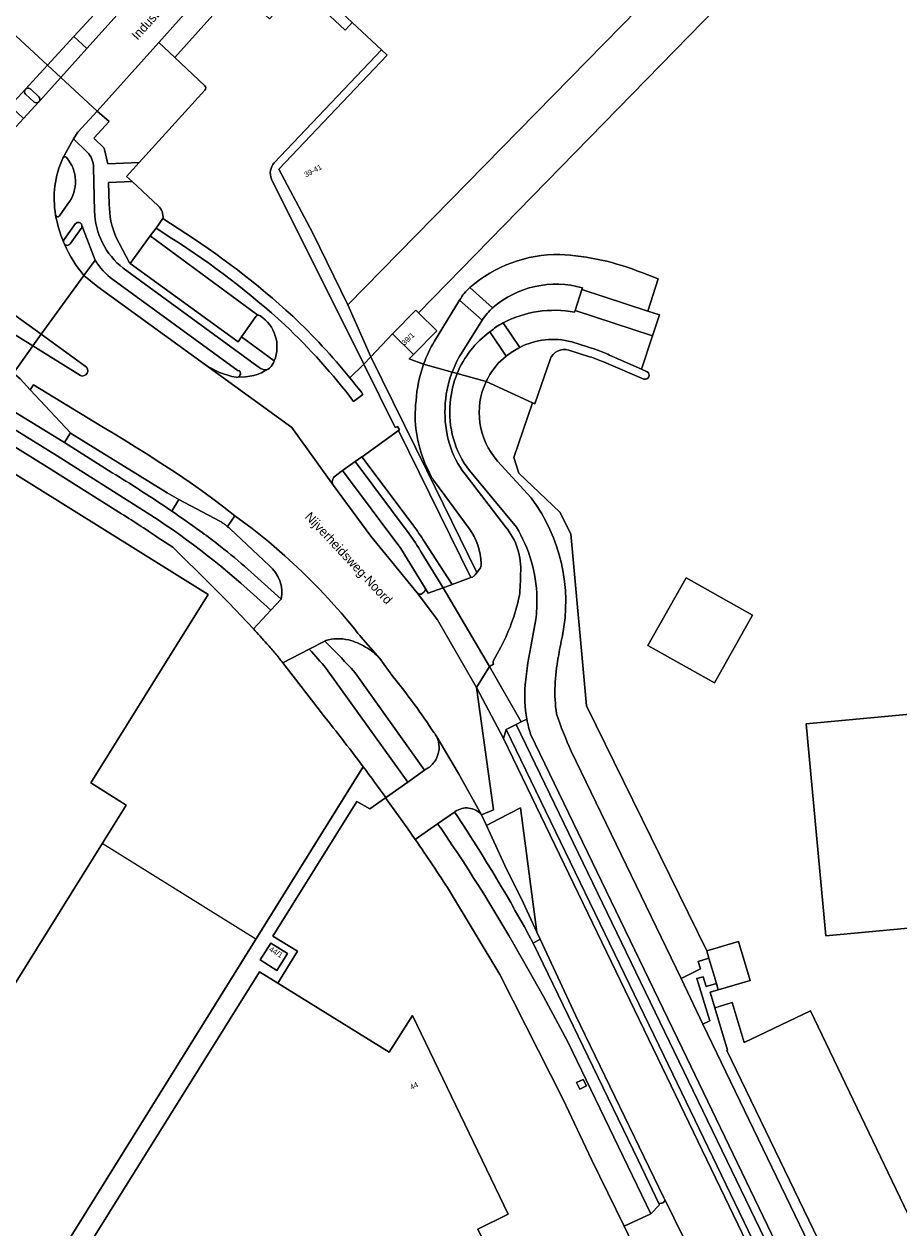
# Model space of a CAD drawing. Header units: metres. Extents: x 151448 to 154749, y 463108 to 465296.
# Tile 307 of 449: x 154036 to 154155, y 463924 to 464088. Entities that reach past the tile are written whole.
import ezdxf
from ezdxf.enums import TextEntityAlignment as Align

# ---------------------------------------------------------------- set-up
doc = ezdxf.new("R2010")
doc.units = ezdxf.units.M
for name, color, linetype, lineweight in [('B-PV-GR-BEPLANTING_CULTUUR_BODEMBEDEKKER-GV', 253, 'Continuous', 9), ('B-PV-GR-BEPLANTING_CULTUUR_HEESTERS-GV', 253, 'Continuous', 9), ('B-PV-GR-GROENVOORZIENING-GV', 253, 'Continuous', 9), ('B-PV-IE-TERREINAFSCHEIDING_KUNSTMATIG_HEKWERK-G', 253, 'Continuous', 9), ('B-PV-IE-TERREINAFSCHEIDING_KUNSTMATIG_MUUR-G', 253, 'Continuous', 9), ('B-PV-OG-BEBOUWING-GV', 1, 'Continuous', 9), ('B-PV-OG-BEBOUWING-T18', 2, 'Continuous', 9), ('B-PV-OG-TERREIN_BEGROEID-GV', 253, 'Continuous', 9), ('B-PV-OG-TERREIN_ERF-GV', 253, 'Continuous', 9), ('B-PV-OG-TOPOGRAFIE-T18', 2, 'Continuous', 9), ('B-PV-VH-GESLOTENVERHARDING_ASFALT-GV', 253, 'Continuous', 9), ('B-PV-VH-GESLOTENVERHARDING_BETON-GV', 253, 'Continuous', 9), ('B-PV-VH-HALFVERHARDING_GRIND-GV', 253, 'Continuous', 9), ('B-PV-VH-OPENVERHARDING_BETONSTRAATSTEEN-GV', 253, 'Continuous', 9), ('B-PV-VH-OPENVERHARDING_TEGEL-GV', 253, 'Continuous', 9)]:
    doc.layers.add(name, color=color, linetype=linetype, lineweight=lineweight)
doc.styles.add('Drong', font='txt', dxfattribs={"height": 1.8})

msp = doc.modelspace()

# ---------------------------------------------------------------- linework, layer by layer
at = {"layer": 'B-PV-GR-BEPLANTING_CULTUUR_BODEMBEDEKKER-GV', "flags": 128}
for points in [[(154085.904, 464045.695), (154082.935, 464042.549), (154090.57, 464027.016), (154090.735, 464027.097), (154090.315, 464028.018)], [(154090.14, 464041.544), (154088.142, 464042.263), (154088.761, 464042.895), (154085.904, 464045.695)], [(154110.297, 463988.669), (154125.301, 463957.618), (154127.939, 463958.932), (154127.63, 463959.964), (154129.114, 463960.417), (154128.822, 463961.414), (154112.374, 463994.89), (154110.229, 464018.353), (154108.76, 464021.319), (154103.135, 464026.682), (154102.468, 464028.806), (154105.022, 464036.284), (154098.686, 464039.201)], [(154094.029, 464011.467), (154096.606, 464012.405), (154086.727, 464032.501), (154081.721, 464028.908), (154081.702, 464028.895), (154088.697, 464019.569)], [(154091.18, 464026.221), (154090.735, 464027.097), (154090.57, 464027.016), (154097.417, 464013.089)], [(154100.241, 464028.303), (154104.826, 464023.281)], [(154096.362, 464019.089), (154091.603, 464025.54)], [(154090.261, 464017.286), (154094.029, 464011.467)], [(154097.417, 464013.089), (154097.784, 464013.544)], [(154153.367, 463891.632), (154155.733, 463890.828), (154159.111, 463892.497), (154155.252, 463900.426), (154154.599, 463900.11), (154131.568, 463947.808), (154131.661, 463947.853), (154129.915, 463953.633), (154129.277, 463955.745), (154130.389, 463956.071), (154130.129, 463956.955), (154128.722, 463956.519), (154128.318, 463957.865), (154127.469, 463957.613), (154129.235, 463951.833), (154128.293, 463951.394), (154147.189, 463912.212)]]:
    msp.add_lwpolyline(points, dxfattribs=at)
at = {"layer": 'B-PV-GR-BEPLANTING_CULTUUR_BODEMBEDEKKER-GV'}
for points in [[(154089.099, 464036.548, -0.0686761), (154090.14, 464041.544)], [(154098.686, 464039.201, 0.3010624), (154100.241, 464028.303)], [(154090.315, 464028.018, -0.1292059), (154089.099, 464036.548)], [(154091.603, 464025.54, -0.0252532), (154091.18, 464026.221)], [(154104.826, 464023.281, -0.2123684), (154109.092, 464004.428)], [(154088.697, 464019.569, -0.0132321), (154090.261, 464017.286)], [(154097.991, 464014.292, 0.1540575), (154096.362, 464019.089)], [(154097.784, 464013.544, 0.1856686), (154097.991, 464014.292)], [(154109.092, 464004.428, 0.0152056), (154108.527, 464001.476)], [(154108.527, 464001.476, 0.0834538), (154108.279, 463993.783)], [(154108.279, 463993.783, 0.0195902), (154110.297, 463988.669)]]:
    msp.add_lwpolyline(points, format="xyb", dxfattribs=at)
at = {"layer": 'B-PV-GR-BEPLANTING_CULTUUR_HEESTERS-GV'}
for points in [[(154110.36, 464044.596, 0.1847017), (154103.267, 464043.848)], [(154103.267, 464043.848, 0.0402214), (154101.397, 464042.663)], [(154107.406, 464042.2, -0.4000321), (154109.949, 464043.481)], [(154115.546, 464042.804, 0.011746), (154113.665, 464043.55)], [(154101.397, 464042.663, 0.1006542), (154098.945, 464039.709)], [(154112.815, 464042.572, -0.0128175), (154114.686, 464041.866)], [(154120.234, 464039.504, 0.8646079), (154120.682, 464040.517)], [(154098.945, 464039.709, 0.0141229), (154098.686, 464039.201)]]:
    msp.add_lwpolyline(points, format="xyb", dxfattribs=at)
at = {"layer": 'B-PV-GR-BEPLANTING_CULTUUR_HEESTERS-GV', "flags": 128}
for points in [[(154109.949, 464043.481), (154112.815, 464042.572)], [(154113.665, 464043.55), (154110.36, 464044.596)], [(154098.686, 464039.201), (154105.022, 464036.284), (154105.336, 464036.14), (154107.406, 464042.2)], [(154114.686, 464041.866), (154120.234, 464039.504)], [(154120.682, 464040.517), (154119.915, 464040.858), (154115.546, 464042.804)]]:
    msp.add_lwpolyline(points, dxfattribs=at)
at = {"layer": 'B-PV-GR-GROENVOORZIENING-GV', "flags": 128}
msp.add_lwpolyline([(154111.029, 463943.413), (154111.463, 463942.512), (154112.364, 463942.946), (154111.93, 463943.847)], close=True, dxfattribs=at)
at = {"layer": 'B-PV-IE-TERREINAFSCHEIDING_KUNSTMATIG_HEKWERK-G', "flags": 128}
for points in [[(154089.447, 464048.547), (154128.3, 464088.368), (154174.069, 464135.224)], [(154088.761, 464042.895), (154088.142, 464042.263), (154090.14, 464041.544)], [(154090.14, 464041.544), (154094.034, 464040.476)], [(154094.034, 464040.476), (154094.725, 464040.287)], [(154094.725, 464040.287), (154098.686, 464039.201)], [(154098.686, 464039.201), (154105.022, 464036.284)], [(154105.022, 464036.284), (154102.468, 464028.806), (154103.135, 464026.682), (154108.76, 464021.319), (154110.229, 464018.353), (154112.374, 463994.89), (154128.822, 463961.414)], [(154017.498, 463883.124), (154081.918, 463986.613)], [(154067.237, 463962.993), (154046.221, 463976.08)]]:
    msp.add_lwpolyline(points, dxfattribs=at)
at = {"layer": 'B-PV-IE-TERREINAFSCHEIDING_KUNSTMATIG_MUUR-G', "flags": 128}
msp.add_lwpolyline([(154129.915, 463953.633), (154129.277, 463955.745), (154130.389, 463956.071)], dxfattribs=at)
at = {"layer": 'B-PV-OG-BEBOUWING-GV', "flags": 128}
for points in [[(154126.153, 464159.536), (154106.376, 464138.222), (154080.15, 464109.958), (154069.438, 464098.493), (154080.398, 464088.239), (154084.392, 464084.502), (154085.159, 464083.785), (154070.362, 464068.203), (154075.02, 464059.446), (154079.785, 464049.647), (154124.147, 464094.93), (154115.696, 464103.46), (154156.11, 464147.047), (154137.462, 464154.821)], [(154110.835, 464048.896), (154121.41, 464045.443), (154122.339, 464048.292), (154120.748, 464048.811), (154111.765, 464051.745)], [(154089.447, 464048.547), (154089.065, 464048.921), (154085.904, 464045.695), (154088.761, 464042.895), (154091.922, 464046.122)], [(154009.602, 464002.279), (154008.182, 464000), (154000, 463986.866), (153987.013, 463966.02), (154000, 463958.019), (154005.575, 463954.489), (154025.137, 463942.332), (154031.204, 463951.955), (154049.485, 463981.323), (154044.689, 463984.356), (154054.433, 464000), (154060.72, 464010.095), (154027.39, 464030.831), (154020.177, 464019.254)], [(154129.853, 463998.02), (154135.061, 464007.271), (154125.975, 464012.385), (154120.768, 464003.134)], [(154145.066, 463963.475), (154169.02, 463965.691), (154166.341, 463994.647), (154142.387, 463992.431)], [(154130.389, 463956.071), (154134.724, 463957.344), (154133.158, 463962.686), (154128.822, 463961.414), (154129.114, 463960.417), (154130.129, 463956.955)], [(154069.26, 463962.461), (154067.817, 463960.161), (154070.099, 463958.729), (154071.54, 463961.04)], [(154070.236, 463956.979), (154067.697, 463958.555), (154022.447, 463886.078), (154058.752, 463863.391), (154069.178, 463880.099), (154090.597, 463914.424), (154090.412, 463914.51), (154099.632, 463919.128), (154097.557, 463923.383), (154101.703, 463925.409), (154088.628, 463952.574), (154085.417, 463947.557)], [(154129.915, 463953.633), (154131.661, 463947.853), (154131.568, 463947.808), (154154.599, 463900.11), (154155.252, 463900.426), (154165.828, 463905.532), (154142.986, 463953.225), (154133.934, 463948.886), (154132.28, 463954.35)]]:
    msp.add_lwpolyline(points, close=True, dxfattribs=at)
at = {"layer": 'B-PV-OG-TERREIN_BEGROEID-GV', "flags": 128}
for points in [[(154052.403, 464093.907), (154092.962, 464139.231), (154112.143, 464164.509), (154110.946, 464165.6), (154098.84, 464152.385), (154080.396, 464127.737), (154050.717, 464095.422), (154042.364, 464086.327), (154044.15, 464084.685)], [(154115.279, 464148.64), (154112.821, 464150.954), (154086.487, 464121.796), (154079.631, 464114.059), (154057.436, 464089.375), (154053.959, 464085.508), (154056.158, 464083.438), (154064.545, 464092.828), (154070.807, 464100.396)], [(154034.123, 464040.312), (154031.527, 464036.695), (154040.857, 464030.999), (154041.064, 464030.868), (154041.812, 464032.028), (154041.893, 464032.153), (154036.397, 464038.07), (154035.034, 464039.537)], [(154101.048, 463990.394), (154122.146, 463946.744), (154139.12, 463911.473), (154139.935, 463911.848), (154122.951, 463947.097), (154101.418, 463991.647)]]:
    msp.add_lwpolyline(points, close=True, dxfattribs=at)
for points in [[(154056.158, 464083.438), (154053.959, 464085.508), (154045.526, 464076.13), (154047.191, 464074.721), (154045.094, 464072.448), (154046.499, 464071.071), (154046.982, 464068.926), (154051.272, 464069.091), (154060.251, 464078.985)], [(154060.235, 464079.599), (154056.158, 464083.438)], [(154053.891, 464063.196), (154050.312, 464066.495), (154047.08, 464066.37)], [(154047.08, 464066.37), (154047.196, 464063.374)], [(154048.115, 464058.931), (154049.964, 464055.397), (154050.072, 464055.316), (154052.802, 464059.068), (154053.588, 464060.147), (154054.53, 464061.443)], [(154045.272, 464055.766), (154043.741, 464053.661)], [(154043.741, 464053.661), (154045.635, 464052.138), (154060.185, 464041.565)], [(154064.95, 464040.69), (154064.822, 464040.658), (154047.697, 464053.115)], [(154090.344, 464010.966), (154087.021, 464016.366), (154079.058, 464027.026), (154078.077, 464026.282)], [(154077.818, 464024.962), (154082.908, 464018.067), (154089.262, 464010.31)], [(154062.293, 464020.103), (154056.685, 464023.071), (154055.74, 464021.464)], [(154063.368, 464019.343), (154063.348, 464019.36)], [(154069.031, 464014.045), (154063.749, 464019.002)], [(154069.302, 464010.668), (154070.671, 464009.445)], [(154089.959, 464010.236), (154090.172, 464010.424)], [(154076.768, 464003.784), (154076.631, 464003.712)], [(154085.949, 463998.864), (154084.163, 464001.334)], [(154080.219, 464000), (154080.779, 463999.386), (154090.247, 463986.107), (154090.442, 463986.215)], [(154094.461, 463980.428), (154094.352, 463980.351), (154094.7, 463979.863)], [(154105.115, 463962.445), (154106.062, 463962.993), (154105.606, 463963.972), (154103.483, 463968.528), (154101.501, 463972.457), (154098.713, 463978.522), (154098.044, 463979.977)], [(154123.069, 463927.429), (154123.055, 463927.457), (154122.962, 463927.647), (154110.898, 463952.612), (154106.062, 463962.993), (154105.115, 463962.445), (154119.423, 463932.808), (154122.26, 463926.903), (154122.588, 463926.933), (154122.626, 463926.932), (154122.664, 463926.935), (154122.701, 463926.941), (154122.738, 463926.95), (154122.774, 463926.962), (154122.809, 463926.977), (154122.842, 463926.995)]]:
    msp.add_lwpolyline(points, dxfattribs=at)
at = {"layer": 'B-PV-OG-TERREIN_BEGROEID-GV'}
for points in [[(154060.251, 464078.985, 0.4006342), (154060.235, 464079.599)], [(154047.196, 464063.374, 0.1010636), (154048.115, 464058.931)], [(154054.53, 464061.443, 0.2299098), (154053.891, 464063.196)], [(154047.697, 464053.115, -0.097714), (154045.272, 464055.766)], [(154060.185, 464041.565, 0.1065958), (154064.53, 464039.758)], [(154064.738, 464039.782, 0.5702551), (154064.95, 464040.69)], [(154064.53, 464039.758, 0.1919724), (154064.738, 464039.782)], [(154078.077, 464026.282, 0.4007868), (154077.818, 464024.962)], [(154055.74, 464021.464, -0.0054948), (154059.589, 464018.773)], [(154059.589, 464018.773, -0.0125525), (154061.911, 464017.036)], [(154062.638, 464019.892, 0.0254363), (154062.293, 464020.103)], [(154062.968, 464019.661, 0.0268456), (154062.638, 464019.892)], [(154063.348, 464019.36, 0.0190042), (154062.968, 464019.661)], [(154063.749, 464019.002, 0.0193313), (154063.368, 464019.343)], [(154061.911, 464017.036, -0.0114945), (154065.679, 464013.937)], [(154065.679, 464013.937, -0.0113174), (154069.302, 464010.668)], [(154070.671, 464009.445, 0.2804408), (154069.031, 464014.045)], [(154090.172, 464010.424, 0.335923), (154090.344, 464010.966)], [(154089.262, 464010.31, 0.4016125), (154089.959, 464010.236)], [(154078.329, 464004.049, 0.0723701), (154076.768, 464003.784)], [(154079.901, 464003.87, 0.071821), (154078.329, 464004.049)], [(154082.213, 464002.905, 0.0704965), (154079.901, 464003.87)], [(154076.631, 464003.712, -0.0131469), (154080.219, 464000)], [(154084.163, 464001.334, 0.070163), (154082.213, 464002.905)], [(154091.547, 463991.216, 0.0247763), (154085.949, 463998.864)], [(154091.927, 463990.618, 0.0571549), (154091.547, 463991.216)], [(154092.166, 463989.951, 0.0553495), (154091.927, 463990.618)], [(154092.189, 463988.542, 0.1114316), (154092.166, 463989.951)], [(154091.576, 463987.183, 0.1113563), (154092.189, 463988.542)], [(154090.442, 463986.215, 0.1123249), (154091.576, 463987.183)], [(154095.342, 463980.841, 0.1007067), (154094.461, 463980.428)], [(154096.312, 463980.906, 0.0999656), (154095.342, 463980.841)], [(154097.266, 463980.605, 0.0932671), (154096.312, 463980.906)], [(154094.7, 463979.863, -0.0222335), (154105.115, 463962.445)], [(154098.044, 463979.977, 0.0924707), (154097.266, 463980.605)], [(154122.842, 463926.995, 0.1467604), (154123.02, 463927.185)], [(154123.02, 463927.185, 0.1520908), (154123.069, 463927.429)]]:
    msp.add_lwpolyline(points, format="xyb", dxfattribs=at)
at = {"layer": 'B-PV-OG-TERREIN_ERF-GV', "flags": 128}
for points in [[(154126.153, 464159.536), (154125.62, 464159.859), (154115.279, 464148.64), (154070.807, 464100.396), (154064.545, 464092.828), (154069.081, 464088.721), (154073.149, 464093.097), (154079.442, 464087.182), (154080.006, 464087.809), (154080.398, 464088.239), (154069.438, 464098.493), (154080.15, 464109.958), (154106.376, 464138.222)], [(154156.11, 464147.047), (154115.696, 464103.46), (154124.147, 464094.93), (154079.785, 464049.647), (154082.935, 464042.549), (154085.904, 464045.695), (154089.065, 464048.921), (154089.447, 464048.547), (154128.3, 464088.368), (154174.069, 464135.224), (154176.156, 464137.361), (154170.133, 464141.345)], [(153987.013, 463966.02), (154000, 463986.866), (154008.182, 464000), (154009.602, 464002.279), (154020.177, 464019.254), (154027.39, 464030.831), (154060.72, 464010.095), (154054.433, 464000), (154044.689, 463984.356), (154049.485, 463981.323), (154031.204, 463951.955), (154025.137, 463942.332), (154005.575, 463954.489), (154000, 463958.019)], [(154129.853, 463998.02), (154120.768, 464003.134), (154125.975, 464012.385), (154135.061, 464007.271)], [(154145.066, 463963.475), (154142.387, 463992.431), (154166.341, 463994.647), (154169.02, 463965.691)], [(154069.26, 463962.461), (154071.54, 463961.04), (154070.099, 463958.729), (154067.817, 463960.161)]]:
    msp.add_lwpolyline(points, close=True, dxfattribs=at)
for points in [[(154080.398, 464088.239), (154080.006, 464087.809), (154079.442, 464087.182), (154073.149, 464093.097), (154069.081, 464088.721), (154064.545, 464092.828), (154056.158, 464083.438), (154060.235, 464079.599)], [(154069.741, 464069.081), (154084.392, 464084.502), (154080.398, 464088.239)], [(154128.3, 464088.368), (154089.447, 464048.547), (154091.922, 464046.122), (154088.761, 464042.895), (154088.142, 464042.263), (154090.14, 464041.544)], [(154079.785, 464049.647), (154075.02, 464059.446), (154070.362, 464068.203), (154085.159, 464083.785), (154084.392, 464084.502), (154069.741, 464069.081)], [(154060.251, 464078.985), (154051.272, 464069.091), (154049.542, 464067.185), (154050.312, 464066.495), (154053.891, 464063.196)], [(154069.35, 464066.842), (154081.972, 464041.574), (154082.935, 464042.549), (154079.785, 464049.647)], [(154080.077, 464039.677), (154081.972, 464041.574), (154069.35, 464066.842)], [(154054.53, 464061.443), (154056.627, 464060.075)], [(154119.954, 464054.065), (154122.187, 464053.218), (154120.748, 464048.811), (154122.339, 464048.292), (154121.41, 464045.443), (154119.915, 464040.858), (154120.682, 464040.517)], [(154091.602, 464044.681), (154095.052, 464050.309)], [(154112.815, 464042.572), (154109.949, 464043.481)], [(154107.406, 464042.2), (154105.336, 464036.14), (154105.022, 464036.284), (154102.468, 464028.806), (154103.135, 464026.682), (154108.76, 464021.319), (154110.229, 464018.353), (154112.374, 463994.89), (154128.822, 463961.414), (154133.158, 463962.686), (154134.724, 463957.344), (154130.389, 463956.071), (154129.277, 463955.745), (154129.915, 463953.633), (154132.28, 463954.35), (154133.934, 463948.886), (154142.986, 463953.225), (154165.828, 463905.532)], [(154120.234, 464039.504), (154114.686, 464041.866)], [(154048.859, 464021.128), (154038.767, 464027.479), (154029.212, 464033.405), (154026.575, 464035.041)], [(154066.897, 464005.373), (154066.886, 464005.384), (154063.529, 464008.938), (154060.897, 464011.607), (154055.875, 464016.552), (154054.22, 464017.619)], [(154075.894, 463994.268), (154070.917, 464000.748)], [(153947.957, 463881.141), (153943.529, 463873.758), (153943.467, 463873.655), (153963.249, 463863.01), (153963.372, 463863.117), (154000, 463841.94), (154014.151, 463833.758), (154030.622, 463828.853), (154056.142, 463857.831), (154054.703, 463858.771), (154019.686, 463880.583), (154016.985, 463882.287), (154017.498, 463883.124), (154081.88, 463986.553)], [(154081.88, 463986.553), (154017.498, 463883.124), (154016.985, 463882.287), (154019.686, 463880.583), (154054.703, 463858.771), (154056.142, 463857.831), (154030.622, 463828.853), (154031.411, 463828.618), (154073.417, 463876.278), (154072.896, 463877.35), (154073.207, 463877.585), (154069.178, 463880.099), (154058.752, 463863.391), (154022.447, 463886.078), (154067.697, 463958.555), (154070.236, 463956.979)], [(154070.236, 463956.979), (154072.918, 463961.345), (154069.53, 463963.396), (154081.013, 463981.813), (154082.774, 463980.794), (154084.947, 463982.304), (154084.986, 463982.332)], [(154088.999, 463976.632), (154088.976, 463976.616), (154087.909, 463978.209), (154084.947, 463982.304), (154082.774, 463980.794), (154081.013, 463981.813), (154069.53, 463963.396), (154072.918, 463961.345), (154070.236, 463956.979), (154085.417, 463947.557), (154088.628, 463952.574), (154101.703, 463925.409)], [(154101.703, 463925.409), (154097.557, 463923.383), (154099.632, 463919.128), (154090.412, 463914.51), (154090.597, 463914.424), (154069.178, 463880.099), (154073.207, 463877.585), (154082.34, 463884.496), (154122.278, 463903.738), (154126.305, 463905.679), (154124.128, 463910.13), (154120.642, 463917.348), (154119.23, 463920.272), (154117.508, 463923.786), (154113.047, 463932.886), (154109.182, 463941.106), (154104.042, 463951.24), (154100.547, 463958.188), (154093.674, 463969.605)]]:
    msp.add_lwpolyline(points, dxfattribs=at)
at = {"layer": 'B-PV-OG-TERREIN_ERF-GV'}
for points in [[(154060.235, 464079.599, -0.4006342), (154060.251, 464078.985)], [(154069.741, 464069.081, 0.2862175), (154069.35, 464066.842)], [(154069.35, 464066.842, -0.2862175), (154069.741, 464069.081)], [(154053.891, 464063.196, -0.2299098), (154054.53, 464061.443)], [(154056.627, 464060.075, -0.0441524), (154072.249, 464048.109)], [(154096.468, 464052.017, -0.1838135), (154108.724, 464056.546)], [(154108.724, 464056.546, -0.0827391), (154119.954, 464054.065)], [(154095.052, 464050.309, -0.085181), (154096.468, 464052.017)], [(154072.249, 464048.109, -0.0322275), (154080.077, 464039.677)], [(154090.14, 464041.544, -0.0464139), (154091.602, 464044.681)], [(154109.949, 464043.481, 0.4000321), (154107.406, 464042.2)], [(154114.686, 464041.866, 0.0128175), (154112.815, 464042.572)], [(154120.682, 464040.517, -0.8646079), (154120.234, 464039.504)], [(154054.22, 464017.619, 0.0092194), (154048.859, 464021.128)], [(154067.824, 464004.372, 0.0051791), (154066.897, 464005.373)], [(154068.742, 464003.341, 0.0056547), (154067.824, 464004.372)], [(154069.842, 464002.055, 0.0066653), (154068.742, 464003.341)], [(154070.917, 464000.748, 0.0067349), (154069.842, 464002.055)], [(154081.88, 463986.553, 0.0085417), (154075.894, 463994.268)], [(154084.986, 463982.332, 0.0047702), (154081.88, 463986.553)], [(154093.674, 463969.605, 0.007328), (154088.999, 463976.632)]]:
    msp.add_lwpolyline(points, format="xyb", dxfattribs=at)
at = {"layer": 'B-PV-VH-GESLOTENVERHARDING_ASFALT-GV', "flags": 128}
for points in [[(154029.472, 464090.966), (154038.779, 464082.424), (154042.364, 464086.327), (154050.717, 464095.422), (154080.396, 464127.737), (154098.84, 464152.385), (154110.946, 464165.6), (154117.749, 464173.091), (154112.387, 464176.833)], [(154027.278, 464069.862), (154033.677, 464076.854), (154035.753, 464079.111), (154035.766, 464079.125), (154038.779, 464082.424), (154029.472, 464090.966)], [(154040.868, 464069.718), (154042.293, 464072.359), (154042.899, 464073.236), (154045.526, 464076.13), (154040.602, 464080.721), (154037.648, 464077.489), (154037.565, 464077.398), (154035.496, 464075.134), (154032.992, 464072.393)], [(154056.627, 464060.075), (154054.53, 464061.443), (154053.588, 464060.147), (154055.761, 464058.73)], [(154041.1, 464057.929), (154040.947, 464058.279)], [(154028.999, 464052.035), (154031.81, 464050.046), (154034.299, 464048.238), (154034.303, 464048.235), (154037.913, 464045.631), (154043.741, 464053.661)], [(154091.927, 463990.618), (154094.882, 463985.646), (154098.044, 463979.977), (154099.662, 463980.69), (154097.378, 463997.367), (154092.014, 464006.604), (154089.262, 464010.31), (154082.908, 464018.067), (154077.818, 464024.962), (154072.137, 464032.919), (154060.185, 464041.565), (154045.635, 464052.138), (154043.741, 464053.661), (154037.913, 464045.631), (154043.922, 464041.271)], [(154034.123, 464040.312), (154036.763, 464044.053), (154033.022, 464046.367), (154033, 464046.381), (154030.348, 464048.035)], [(154043.266, 464039.984), (154036.763, 464044.053), (154034.123, 464040.312), (154035.034, 464039.537), (154036.397, 464038.07), (154036.858, 464038.749), (154046.2, 464033.047), (154047.724, 464032.135), (154049.241, 464031.211), (154050.751, 464030.275), (154052.254, 464029.327), (154054.261, 464028.042), (154056.257, 464026.741), (154057.264, 464026.07), (154058.26, 464025.383), (154059.808, 464024.282), (154061.339, 464023.157), (154062.854, 464022.011), (154064.361, 464020.829)], [(154080.577, 464036.458), (154081.849, 464037.428)], [(154064.361, 464020.829), (154065.536, 464019.969), (154066.7, 464019.089), (154067.842, 464018.187), (154068.971, 464017.267), (154070.087, 464016.325), (154071.185, 464015.365), (154072.265, 464014.387), (154073.589, 464013.138), (154075.145, 464011.6), (154075.905, 464010.818), (154077.153, 464009.489), (154077.887, 464008.68), (154078.851, 464007.582), (154079.793, 464006.471), (154080.718, 464005.347), (154081.158, 464004.765), (154081.401, 464004.493), (154081.563, 464004.312), (154081.567, 464004.307), (154084.163, 464001.334), (154085.949, 463998.864)]]:
    msp.add_lwpolyline(points, dxfattribs=at)
for points in [[(154044.15, 464084.685), (154040.602, 464080.721), (154045.526, 464076.13), (154053.959, 464085.508), (154057.436, 464089.375), (154079.631, 464114.059), (154086.487, 464121.796), (154112.821, 464150.954), (154121.657, 464160.736), (154121.69, 464160.772), (154122.033, 464161.153), (154127.065, 464166.587), (154122.165, 464170.008), (154122.162, 464170.01), (154120.768, 464170.983), (154119.024, 464172.2), (154115.574, 464168.541), (154112.906, 464165.514), (154112.143, 464164.509), (154092.962, 464139.231), (154052.403, 464093.907)], [(154105.606, 463963.972), (154103.382, 463980.923), (154100.383, 463979.371), (154098.713, 463978.522), (154101.501, 463972.457), (154103.483, 463968.528)]]:
    msp.add_lwpolyline(points, close=True, dxfattribs=at)
at = {"layer": 'B-PV-VH-GESLOTENVERHARDING_ASFALT-GV'}
for points in [[(154039.873, 464061.912, -0.1510331), (154040.868, 464069.718)], [(154040.947, 464058.279, -0.0567101), (154039.873, 464061.912)], [(154072.249, 464048.109, 0.0441524), (154056.627, 464060.075)], [(154055.761, 464058.73, -0.0439538), (154071.159, 464046.939)], [(154043.741, 464053.661, -0.0756932), (154041.1, 464057.929)], [(154071.159, 464046.939, -0.0402538), (154080.577, 464036.458)], [(154080.077, 464039.677, 0.0322275), (154072.249, 464048.109)], [(154043.922, 464041.271, -0.9012371), (154043.266, 464039.984)], [(154081.849, 464037.428, 0.0081803), (154080.077, 464039.677)], [(154085.949, 463998.864, -0.0247763), (154091.547, 463991.216)], [(154091.547, 463991.216, -0.0571549), (154091.927, 463990.618)]]:
    msp.add_lwpolyline(points, format="xyb", dxfattribs=at)
at = {"layer": 'B-PV-VH-GESLOTENVERHARDING_BETON-GV', "flags": 128}
for points in [[(154064.361, 464020.829), (154062.854, 464022.011), (154061.339, 464023.157), (154059.808, 464024.282), (154058.26, 464025.383), (154057.264, 464026.07), (154056.257, 464026.741), (154054.261, 464028.042), (154052.254, 464029.327), (154050.751, 464030.275), (154049.241, 464031.211), (154047.724, 464032.135), (154046.2, 464033.047), (154036.858, 464038.749), (154036.397, 464038.07), (154041.893, 464032.153), (154041.9, 464032.145), (154055.09, 464023.993), (154056.685, 464023.071), (154062.293, 464020.103)], [(154063.348, 464019.36), (154064.361, 464020.829)]]:
    msp.add_lwpolyline(points, dxfattribs=at)
at = {"layer": 'B-PV-VH-GESLOTENVERHARDING_BETON-GV'}
for points in [[(154062.293, 464020.103, -0.0254363), (154062.638, 464019.892)], [(154062.638, 464019.892, -0.0268456), (154062.968, 464019.661)], [(154062.968, 464019.661, -0.0190042), (154063.348, 464019.36)]]:
    msp.add_lwpolyline(points, format="xyb", dxfattribs=at)
at = {"layer": 'B-PV-VH-HALFVERHARDING_GRIND-GV'}
for points in [[(154067.469, 464048.238, 0.1927042), (154067.197, 464048.057)], [(154067.812, 464048.171, 0.2065217), (154067.469, 464048.238)], [(154069.738, 464042.004, 0.3580082), (154067.812, 464048.171)]]:
    msp.add_lwpolyline(points, format="xyb", dxfattribs=at)
at = {"layer": 'B-PV-VH-HALFVERHARDING_GRIND-GV', "flags": 128}
for points in [[(154067.197, 464048.057), (154065.259, 464045.293)], [(154065.259, 464045.293), (154069.738, 464042.004)]]:
    msp.add_lwpolyline(points, dxfattribs=at)
at = {"layer": 'B-PV-VH-OPENVERHARDING_BETONSTRAATSTEEN-GV', "flags": 128}
for points in [[(154040.602, 464080.721), (154044.15, 464084.685), (154042.364, 464086.327), (154038.779, 464082.424)], [(154097.378, 463997.367), (154101.048, 463990.394), (154101.418, 463991.647), (154102.766, 463992.338), (154103.474, 463992.689), (154099.115, 464000.268)], [(154129.114, 463960.417), (154127.63, 463959.964), (154127.939, 463958.932), (154125.301, 463957.618), (154128.293, 463951.394), (154129.235, 463951.833), (154127.469, 463957.613), (154128.318, 463957.865), (154128.722, 463956.519), (154130.129, 463956.955)]]:
    msp.add_lwpolyline(points, close=True, dxfattribs=at)
at = {"layer": 'B-PV-VH-OPENVERHARDING_BETONSTRAATSTEEN-GV'}
for points in [[(154035.753, 464079.111, 0.3981666), (154035.775, 464078.443)], [(154036.471, 464079.118, 0.4297871), (154035.766, 464079.125)], [(154037.648, 464077.489, 0.3704246), (154037.572, 464078.094)], [(154036.948, 464077.37, 0.3922217), (154037.565, 464077.398)], [(154040.868, 464069.718, 0.1510331), (154039.873, 464061.912)], [(154041.365, 464069.794, 0.4705905), (154040.868, 464069.718)], [(154041.561, 464063.46, 0.3514324), (154041.365, 464069.794)], [(154039.873, 464061.912, 0.6661717), (154040.406, 464061.815)], [(154043.45, 464060.539, 0.5703744), (154042.589, 464060.754)], [(154043.379, 464060.098, 0.2108594), (154043.458, 464060.51)], [(154041.036, 464058.584, 0.2071015), (154040.947, 464058.279)], [(154071.159, 464046.939, 0.0439538), (154055.761, 464058.73)], [(154041.1, 464057.929, 0.4592682), (154041.836, 464057.985)], [(154108.724, 464056.546, 0.1838135), (154096.468, 464052.017)], [(154119.954, 464054.065, 0.0827391), (154108.724, 464056.546)], [(154096.468, 464052.017, 0.085181), (154095.052, 464050.309)], [(154111.843, 464051.983, 0.2514809), (154099.56, 464049.266)], [(154099.56, 464049.266, -0.2514809), (154111.843, 464051.983)], [(154067.197, 464048.057, -0.1927042), (154067.469, 464048.238)], [(154067.469, 464048.238, -0.2065217), (154067.812, 464048.171)], [(154099.56, 464049.266, 0.039753), (154098.121, 464047.585)], [(154098.121, 464047.585, -0.039753), (154099.56, 464049.266)], [(154100.99, 464047.203, -0.1666517), (154110.758, 464048.661)], [(154110.758, 464048.661, 0.1666517), (154100.99, 464047.203)], [(154067.812, 464048.171, -0.3580082), (154069.738, 464042.004)], [(154080.577, 464036.458, 0.0402538), (154071.159, 464046.939)], [(154099.195, 464045.962, -0.0573267), (154100.99, 464047.203)], [(154100.99, 464047.203, 0.0573267), (154099.195, 464045.962)], [(154094.725, 464040.287, -0.1404834), (154099.195, 464045.962)], [(154099.195, 464045.962, 0.1404834), (154094.725, 464040.287)], [(154103.267, 464043.848, -0.1847017), (154110.36, 464044.596)], [(154091.602, 464044.681, 0.0464139), (154090.14, 464041.544)], [(154101.397, 464042.663, -0.0402214), (154103.267, 464043.848)], [(154113.665, 464043.55, -0.011746), (154115.546, 464042.804)], [(154069.738, 464042.004, -0.0966383), (154069.102, 464041.021)], [(154095.242, 464042.978, 0.0447524), (154094.034, 464040.476)], [(154094.034, 464040.476, -0.0447524), (154095.242, 464042.978)], [(154098.945, 464039.709, -0.1006542), (154101.397, 464042.663)], [(154043.266, 464039.984, 0.9012371), (154043.922, 464041.271)], [(154064.53, 464039.758, -0.1065958), (154060.185, 464041.565)], [(154090.14, 464041.544, 0.0686761), (154089.099, 464036.548)], [(154094.034, 464040.476, 0.1629573), (154093.675, 464030.676)], [(154093.675, 464030.676, -0.1629573), (154094.034, 464040.476)], [(154093.781, 464036.234, -0.0799155), (154094.725, 464040.287)], [(154094.725, 464040.287, 0.0799155), (154093.781, 464036.234)], [(154064.738, 464039.782, -0.1919724), (154064.53, 464039.758)], [(154080.077, 464039.677, -0.0081803), (154081.849, 464037.428)], [(154100.241, 464028.303, -0.3010624), (154098.686, 464039.201)], [(154098.686, 464039.201, -0.0141229), (154098.945, 464039.709)], [(154089.099, 464036.548, 0.1292059), (154090.315, 464028.018)], [(154096.396, 464027.019, -0.192199), (154093.781, 464036.234)], [(154093.781, 464036.234, 0.192199), (154096.396, 464027.019)], [(154093.675, 464030.676, 0.1036947), (154095.829, 464026.526)], [(154095.829, 464026.526, -0.1036947), (154093.675, 464030.676)], [(154077.818, 464024.962, -0.4007868), (154078.077, 464026.282)], [(154091.18, 464026.221, 0.0252532), (154091.603, 464025.54)], [(154109.092, 464004.428, 0.2123684), (154104.826, 464023.281)], [(154063.368, 464019.343, -0.0193313), (154063.749, 464019.002)], [(154096.362, 464019.089, -0.1540575), (154097.991, 464014.292)], [(154101.301, 464019.348, -0.1958193), (154103.378, 464012.93)], [(154103.378, 464012.93, 0.1958193), (154101.301, 464019.348)], [(154105.617, 464009.686, 0.1308369), (154102.804, 464019.278)], [(154102.804, 464019.278, -0.1308369), (154105.617, 464009.686)], [(154069.031, 464014.045, -0.2804408), (154070.671, 464009.445)], [(154097.991, 464014.292, -0.1856686), (154097.784, 464013.544)], [(154097.155, 464012.764, -0.1023276), (154096.799, 464012.476)], [(154103.378, 464012.93, -0.023448), (154103.22, 464009.944)], [(154103.22, 464009.944, 0.023448), (154103.378, 464012.93)], [(154090.344, 464010.966, -0.335923), (154090.172, 464010.424)], [(154089.959, 464010.236, -0.4016125), (154089.262, 464010.31)], [(154103.22, 464009.944, -0.075798), (154100.443, 464002.466)], [(154100.443, 464002.466, 0.075798), (154103.22, 464009.944)], [(154105.483, 464006.658, 0.0303821), (154105.617, 464009.686)], [(154105.617, 464009.686, -0.0303821), (154105.483, 464006.658)], [(154066.897, 464005.373, -0.0051791), (154067.824, 464004.372)], [(154067.824, 464004.372, -0.0056547), (154068.742, 464003.341)], [(154076.768, 464003.784, -0.0723701), (154078.329, 464004.049)], [(154078.329, 464004.049, -0.071821), (154079.901, 464003.87)], [(154079.901, 464003.87, -0.0704965), (154082.213, 464002.905)], [(154108.527, 464001.476, -0.0152056), (154109.092, 464004.428)], [(154068.742, 464003.341, -0.0066653), (154069.842, 464002.055)], [(154082.213, 464002.905, -0.070163), (154084.163, 464001.334)], [(154104.011, 463997.758, -0.0256225), (154104.917, 464003.689)], [(154104.917, 464003.689, 0.0256225), (154104.011, 463997.758)], [(154069.842, 464002.055, -0.0067349), (154070.917, 464000.748)], [(154099.693, 464001.065, 0.263909), (154099.681, 464000.58)], [(154099.681, 464000.58, -0.263909), (154099.693, 464001.065)], [(154108.279, 463993.783, -0.0834538), (154108.527, 464001.476)], [(154104.227, 463993.071, -0.0687022), (154104.011, 463997.758)], [(154104.011, 463997.758, 0.0687022), (154104.227, 463993.071)], [(154104.227, 463993.071, 0.0312187), (154104.752, 463990.984)], [(154110.297, 463988.669, -0.0195902), (154108.279, 463993.783)], [(154091.927, 463990.618, -0.0553495), (154092.166, 463989.951)], [(154092.166, 463989.951, -0.1114316), (154092.189, 463988.542)], [(154092.189, 463988.542, -0.1113563), (154091.576, 463987.183)], [(154091.576, 463987.183, -0.1123249), (154090.442, 463986.215)], [(154094.461, 463980.428, -0.1007067), (154095.342, 463980.841)], [(154095.342, 463980.841, -0.0999656), (154096.312, 463980.906)], [(154096.312, 463980.906, -0.0932671), (154097.266, 463980.605)], [(154097.266, 463980.605, -0.0924707), (154098.044, 463979.977)], [(154123.02, 463927.185, -0.1467604), (154122.842, 463926.995)], [(154123.069, 463927.429, -0.1520908), (154123.02, 463927.185)]]:
    msp.add_lwpolyline(points, format="xyb", dxfattribs=at)
at = {"layer": 'B-PV-VH-OPENVERHARDING_BETONSTRAATSTEEN-GV', "flags": 128}
for points in [[(154035.766, 464079.125), (154035.753, 464079.111)], [(154035.775, 464078.443), (154036.948, 464077.37)], [(154037.572, 464078.094), (154036.471, 464079.118)], [(154037.565, 464077.398), (154037.648, 464077.489)], [(154040.406, 464061.815), (154041.561, 464063.46)], [(154042.589, 464060.754), (154041.036, 464058.584)], [(154041.836, 464057.985), (154043.379, 464060.098)], [(154043.458, 464060.51), (154043.45, 464060.539)], [(154055.761, 464058.73), (154053.588, 464060.147), (154052.802, 464059.068), (154067.469, 464048.238)], [(154040.947, 464058.279), (154041.1, 464057.929)], [(154067.469, 464048.238), (154052.802, 464059.068), (154050.072, 464055.316), (154064.789, 464044.622), (154065.259, 464045.293), (154067.197, 464048.057)], [(154111.843, 464051.983), (154111.765, 464051.745), (154120.748, 464048.811), (154122.187, 464053.218), (154119.954, 464054.065)], [(154096.468, 464052.017), (154099.56, 464049.266)], [(154099.56, 464049.266), (154096.468, 464052.017)], [(154110.758, 464048.661), (154110.835, 464048.896), (154111.765, 464051.745), (154111.843, 464051.983)], [(154095.242, 464042.978), (154098.121, 464047.585), (154095.052, 464050.309), (154091.602, 464044.681)], [(154095.052, 464050.309), (154098.121, 464047.585)], [(154121.41, 464045.443), (154110.835, 464048.896), (154110.758, 464048.661)], [(154098.121, 464047.585), (154095.242, 464042.978)], [(154100.99, 464047.203), (154103.267, 464043.848)], [(154103.267, 464043.848), (154100.99, 464047.203)], [(154043.922, 464041.271), (154037.913, 464045.631), (154036.763, 464044.053), (154043.266, 464039.984)], [(154101.397, 464042.663), (154099.195, 464045.962)], [(154099.195, 464045.962), (154101.397, 464042.663)], [(154115.546, 464042.804), (154119.915, 464040.858), (154121.41, 464045.443)], [(154110.36, 464044.596), (154113.665, 464043.55)], [(154060.185, 464041.565), (154072.137, 464032.919), (154077.818, 464024.962)], [(154069.102, 464041.021), (154068.904, 464040.891), (154068.375, 464040.584), (154067.989, 464040.391), (154067.416, 464040.165), (154066.922, 464040.013), (154066.42, 464039.902), (154065.807, 464039.818), (154064.738, 464039.782)], [(154078.077, 464026.282), (154079.058, 464027.026), (154080.77, 464028.251), (154080.778, 464028.257), (154081.702, 464028.895), (154081.721, 464028.908), (154086.727, 464032.501), (154086.831, 464032.575), (154086.581, 464033.051), (154086.248, 464032.888), (154081.972, 464041.574), (154080.077, 464039.677)], [(154094.034, 464040.476), (154090.14, 464041.544)], [(154090.14, 464041.544), (154094.034, 464040.476)], [(154094.725, 464040.287), (154094.034, 464040.476)], [(154094.034, 464040.476), (154094.725, 464040.287)], [(154098.686, 464039.201), (154094.725, 464040.287)], [(154094.725, 464040.287), (154098.686, 464039.201)], [(154081.849, 464037.428), (154080.577, 464036.458)], [(154090.315, 464028.018), (154090.735, 464027.097), (154091.18, 464026.221)], [(154102.804, 464019.278), (154096.396, 464027.019)], [(154096.396, 464027.019), (154102.804, 464019.278)], [(154104.826, 464023.281), (154100.241, 464028.303)], [(154091.603, 464025.54), (154096.362, 464019.089)], [(154095.829, 464026.526), (154101.301, 464019.348)], [(154101.301, 464019.348), (154095.829, 464026.526)], [(154084.163, 464001.334), (154081.567, 464004.307), (154081.563, 464004.312), (154081.401, 464004.493), (154081.158, 464004.765), (154080.718, 464005.347), (154079.793, 464006.471), (154078.851, 464007.582), (154077.887, 464008.68), (154077.153, 464009.489), (154075.905, 464010.818), (154075.145, 464011.6), (154073.589, 464013.138), (154072.265, 464014.387), (154071.185, 464015.365), (154070.087, 464016.325), (154068.971, 464017.267), (154067.842, 464018.187), (154066.7, 464019.089), (154065.536, 464019.969), (154064.361, 464020.829), (154063.348, 464019.36), (154063.368, 464019.343)], [(154063.749, 464019.002), (154069.031, 464014.045)], [(154096.799, 464012.476), (154096.606, 464012.405), (154094.029, 464011.467)], [(154097.784, 464013.544), (154097.417, 464013.089), (154097.155, 464012.764)], [(154089.262, 464010.31), (154092.014, 464006.604), (154097.378, 463997.367), (154099.115, 464000.268), (154092.784, 464011.014), (154090.745, 464010.271), (154090.344, 464010.966)], [(154090.172, 464010.424), (154089.959, 464010.236)], [(154094.029, 464011.467), (154092.784, 464011.014), (154099.115, 464000.268), (154099.681, 464000.58)], [(154070.671, 464009.445), (154069.246, 464007.938), (154066.897, 464005.373)], [(154104.917, 464003.689), (154105.483, 464006.658)], [(154105.483, 464006.658), (154104.917, 464003.689)], [(154070.917, 464000.748), (154074.522, 464002.601), (154076.631, 464003.712), (154076.768, 464003.784)], [(154100.443, 464002.466), (154099.693, 464001.065)], [(154099.693, 464001.065), (154100.443, 464002.466)], [(154099.681, 464000.58), (154099.115, 464000.268), (154103.474, 463992.689), (154104.227, 463993.071)], [(154147.967, 463893.154), (154142.961, 463903.39), (154139.12, 463911.473), (154122.146, 463946.744), (154101.048, 463990.394), (154097.378, 463997.367), (154099.662, 463980.69), (154098.044, 463979.977), (154098.713, 463978.522), (154100.383, 463979.371), (154103.382, 463980.923), (154105.606, 463963.972), (154106.062, 463962.993), (154110.898, 463952.612), (154122.962, 463927.647), (154123.055, 463927.457), (154123.069, 463927.429)], [(154104.752, 463990.984), (154125.451, 463948.086), (154141.179, 463915.445), (154140.636, 463913.886), (154139.935, 463911.848), (154139.12, 463911.473)], [(154098.044, 463979.977), (154094.882, 463985.646), (154091.927, 463990.618)], [(154147.189, 463912.212), (154128.293, 463951.394), (154125.301, 463957.618), (154110.297, 463988.669)], [(154090.442, 463986.215), (154090.247, 463986.107), (154090.262, 463986.087), (154087.964, 463984.458), (154085.082, 463982.401), (154084.986, 463982.332), (154084.947, 463982.304), (154087.909, 463978.209), (154088.976, 463976.616), (154088.999, 463976.632), (154092.052, 463978.754), (154094.352, 463980.351), (154094.461, 463980.428)], [(154122.842, 463926.995), (154122.809, 463926.977), (154122.774, 463926.962), (154122.738, 463926.95), (154122.701, 463926.941), (154122.664, 463926.935), (154122.626, 463926.932), (154122.588, 463926.933), (154122.26, 463926.903), (154122.362, 463926.691), (154121.174, 463925.48), (154117.508, 463923.786), (154119.23, 463920.272), (154120.642, 463917.348), (154124.199, 463919.211), (154125.773, 463919.593), (154125.858, 463919.418), (154126.144, 463919.677), (154126.167, 463919.703), (154126.193, 463919.727), (154126.22, 463919.749), (154126.25, 463919.768), (154126.281, 463919.784)], [(154123.069, 463927.429), (154126.934, 463919.545), (154129.182, 463914.77), (154138.197, 463896.148)], [(154126.934, 463919.545), (154123.069, 463927.429)]]:
    msp.add_lwpolyline(points, dxfattribs=at)
at = {"layer": 'B-PV-VH-OPENVERHARDING_TEGEL-GV', "flags": 128}
for points in [[(154040.602, 464080.721), (154038.779, 464082.424), (154035.766, 464079.125)], [(154037.648, 464077.489), (154040.602, 464080.721)], [(154035.753, 464079.111), (154033.677, 464076.854), (154035.496, 464075.134), (154037.565, 464077.398)], [(154036.948, 464077.37), (154035.775, 464078.443)], [(154036.471, 464079.118), (154037.572, 464078.094)], [(154047.196, 464063.374), (154047.08, 464066.37), (154050.312, 464066.495), (154049.542, 464067.185), (154051.272, 464069.091), (154046.982, 464068.926), (154046.499, 464071.071), (154045.094, 464072.448), (154047.191, 464074.721), (154045.526, 464076.13), (154042.899, 464073.236), (154042.293, 464072.359), (154044.196, 464070.519)], [(154044.196, 464070.519), (154042.293, 464072.359), (154040.868, 464069.718)], [(154045.2, 464062.451), (154045.038, 464068.412)], [(154045.038, 464068.412), (154045.2, 464062.451)], [(154041.561, 464063.46), (154040.406, 464061.815)], [(154041.036, 464058.584), (154042.589, 464060.754)], [(154043.379, 464060.098), (154041.836, 464057.985)], [(154043.45, 464060.539), (154043.458, 464060.51), (154045.272, 464055.766)], [(154043.741, 464053.661), (154045.272, 464055.766), (154043.458, 464060.51)], [(154069.738, 464042.004), (154065.259, 464045.293), (154064.789, 464044.622), (154050.072, 464055.316), (154049.964, 464055.397), (154048.115, 464058.931)], [(154067.874, 464040.981), (154049.106, 464054.665)], [(154049.106, 464054.665), (154067.874, 464040.981)], [(154047.697, 464053.115), (154064.822, 464040.658), (154064.95, 464040.69)], [(154033.022, 464046.367), (154036.763, 464044.053), (154037.913, 464045.631), (154034.303, 464048.235)], [(154082.935, 464042.549), (154081.972, 464041.574), (154086.248, 464032.888), (154086.581, 464033.051), (154086.831, 464032.575), (154086.727, 464032.501), (154096.606, 464012.405), (154096.799, 464012.476)], [(154097.155, 464012.764), (154097.417, 464013.089), (154090.57, 464027.016), (154082.935, 464042.549)], [(154064.738, 464039.782), (154065.807, 464039.818), (154066.42, 464039.902), (154066.922, 464040.013), (154067.416, 464040.165), (154067.989, 464040.391), (154068.375, 464040.584), (154068.904, 464040.891)], [(154068.904, 464040.891), (154069.102, 464041.021)], [(154047.614, 464026.724), (154041.064, 464030.868), (154040.857, 464030.999), (154031.527, 464036.695), (154030.348, 464035.02), (154040.069, 464029.036), (154051.866, 464021.576)], [(154051.866, 464021.576), (154040.069, 464029.036), (154030.348, 464035.02), (154029.212, 464033.405), (154038.767, 464027.479), (154048.859, 464021.128)], [(154056.685, 464023.071), (154055.09, 464023.993), (154041.9, 464032.145), (154041.893, 464032.153), (154041.812, 464032.028), (154041.064, 464030.868), (154047.614, 464026.724)], [(154088.697, 464019.569), (154081.702, 464028.895), (154080.778, 464028.257)], [(154088.167, 464018.377), (154080.77, 464028.251), (154079.058, 464027.026)], [(154079.058, 464027.026), (154087.021, 464016.366), (154090.344, 464010.966), (154090.745, 464010.271), (154092.784, 464011.014), (154089.822, 464015.85)], [(154080.778, 464028.257), (154080.77, 464028.251), (154088.167, 464018.377)], [(154055.007, 464021.962), (154055.74, 464021.464), (154056.685, 464023.071)], [(154055.74, 464021.464), (154055.007, 464021.962)], [(154054.22, 464017.619), (154055.875, 464016.552), (154060.897, 464011.607), (154063.529, 464008.938), (154066.886, 464005.384), (154066.897, 464005.373), (154069.246, 464007.938), (154066.921, 464010.065)], [(154089.822, 464015.85), (154092.784, 464011.014), (154094.029, 464011.467), (154090.261, 464017.286)], [(154066.921, 464010.065), (154069.246, 464007.938), (154070.671, 464009.445), (154069.302, 464010.668)], [(154074.522, 464002.601), (154070.917, 464000.748), (154075.894, 463994.268)], [(154076.631, 464003.712), (154074.522, 464002.601)], [(154076.828, 463999.999), (154076.834, 463999.994), (154087.964, 463984.458), (154090.262, 463986.087)], [(154084.986, 463982.332), (154085.082, 463982.401), (154087.964, 463984.458), (154076.834, 463999.994), (154076.828, 463999.999)], [(154090.262, 463986.087), (154090.247, 463986.107), (154080.779, 463999.386), (154080.219, 464000)], [(154104.227, 463993.071), (154103.474, 463992.689), (154102.766, 463992.338)], [(154102.766, 463992.338), (154124.359, 463947.659), (154140.636, 463913.886), (154141.179, 463915.445), (154125.451, 463948.086), (154104.752, 463990.984)], [(154094.7, 463979.863), (154094.352, 463980.351), (154092.052, 463978.754), (154092.513, 463978.111)], [(154092.513, 463978.111), (154092.052, 463978.754), (154088.999, 463976.632)], [(154093.674, 463969.605), (154100.547, 463958.188), (154104.042, 463951.24), (154109.182, 463941.106), (154113.047, 463932.886), (154117.508, 463923.786), (154121.174, 463925.48), (154109.839, 463948.967), (154106.509, 463955.163), (154103.762, 463960.012)], [(154103.762, 463960.012), (154106.509, 463955.163), (154109.839, 463948.967), (154121.174, 463925.48), (154122.362, 463926.691), (154122.26, 463926.903), (154119.423, 463932.808), (154105.115, 463962.445)]]:
    msp.add_lwpolyline(points, dxfattribs=at)
at = {"layer": 'B-PV-VH-OPENVERHARDING_TEGEL-GV'}
for points in [[(154035.775, 464078.443, -0.3981666), (154035.753, 464079.111)], [(154035.766, 464079.125, -0.4297871), (154036.471, 464079.118)], [(154037.572, 464078.094, -0.3704246), (154037.648, 464077.489)], [(154037.565, 464077.398, -0.3922217), (154036.948, 464077.37)], [(154040.868, 464069.718, -0.4705905), (154041.365, 464069.794)], [(154041.365, 464069.794, -0.3514324), (154041.561, 464063.46)], [(154045.038, 464068.412, 0.2023078), (154044.196, 464070.519)], [(154044.196, 464070.519, -0.2023078), (154045.038, 464068.412)], [(154048.115, 464058.931, -0.1010636), (154047.196, 464063.374)], [(154040.406, 464061.815, -0.6661717), (154039.873, 464061.912)], [(154039.873, 464061.912, 0.0567101), (154040.947, 464058.279)], [(154049.106, 464054.665, -0.2257932), (154045.2, 464062.451)], [(154045.2, 464062.451, 0.2257932), (154049.106, 464054.665)], [(154042.589, 464060.754, -0.5703744), (154043.45, 464060.539)], [(154043.458, 464060.51, -0.2108594), (154043.379, 464060.098)], [(154040.947, 464058.279, -0.2071015), (154041.036, 464058.584)], [(154041.836, 464057.985, -0.4592682), (154041.1, 464057.929)], [(154041.1, 464057.929, 0.0756932), (154043.741, 464053.661)], [(154045.272, 464055.766, 0.097714), (154047.697, 464053.115)], [(154069.102, 464041.021, 0.0966383), (154069.738, 464042.004)], [(154064.95, 464040.69, -0.5702551), (154064.738, 464039.782)], [(154068.904, 464040.891, -0.2854631), (154067.874, 464040.981)], [(154067.874, 464040.981, 0.2854631), (154068.904, 464040.891)], [(154047.614, 464026.724, -0.0061237), (154051.338, 464024.387)], [(154051.338, 464024.387, 0.0061237), (154047.614, 464026.724)], [(154051.338, 464024.387, -0.0062435), (154055.007, 464021.962)], [(154055.007, 464021.962, 0.0062435), (154051.338, 464024.387)], [(154048.859, 464021.128, -0.0092194), (154054.22, 464017.619)], [(154051.866, 464021.576, -0.0443367), (154066.921, 464010.065)], [(154066.921, 464010.065, 0.0443367), (154051.866, 464021.576)], [(154059.589, 464018.773, 0.0054948), (154055.74, 464021.464)], [(154061.911, 464017.036, 0.0125525), (154059.589, 464018.773)], [(154090.261, 464017.286, 0.0132321), (154088.697, 464019.569)], [(154065.679, 464013.937, 0.0114945), (154061.911, 464017.036)], [(154088.167, 464018.377, -0.0224964), (154089.822, 464015.85)], [(154089.822, 464015.85, 0.0224964), (154088.167, 464018.377)], [(154069.302, 464010.668, 0.0113174), (154065.679, 464013.937)], [(154096.799, 464012.476, 0.1023276), (154097.155, 464012.764)], [(154074.522, 464002.601, -0.0114176), (154076.828, 463999.999)], [(154076.828, 463999.999, 0.0114176), (154074.522, 464002.601)], [(154080.219, 464000, 0.0131469), (154076.631, 464003.712)], [(154075.894, 463994.268, -0.0085417), (154081.88, 463986.553)], [(154104.752, 463990.984, -0.0312187), (154104.227, 463993.071)], [(154081.88, 463986.553, -0.0047702), (154084.986, 463982.332)], [(154105.115, 463962.445, 0.0222335), (154094.7, 463979.863)], [(154103.762, 463960.012, 0.0228266), (154092.513, 463978.111)], [(154092.513, 463978.111, -0.0228266), (154103.762, 463960.012)], [(154088.999, 463976.632, -0.007328), (154093.674, 463969.605)]]:
    msp.add_lwpolyline(points, format="xyb", dxfattribs=at)
at = {"layer": 'B-PV-VH-OPENVERHARDING_TEGEL-GV', "flags": 128}
for points in [[(154139.935, 463911.848), (154140.636, 463913.886), (154124.359, 463947.659), (154102.766, 463992.338), (154101.418, 463991.647), (154122.951, 463947.097)], [(154111.029, 463943.413), (154111.93, 463943.847), (154112.364, 463942.946), (154111.463, 463942.512)]]:
    msp.add_lwpolyline(points, close=True, dxfattribs=at)

# ---------------------------------------------------------------- texts
at = {"layer": 'B-PV-OG-BEBOUWING-T18', "style": 'Drong'}
for s, rotation, p in [('39-41', 28, (154075.012, 464067.979)), ('39/1', 44.1, (154087.997, 464045.032)), ('44/1', 328.1, (154069.987, 463961.237)), ('44', 25.7, (154088.811, 463942.971))]:
    msp.add_text(s, height=0.75, rotation=rotation, dxfattribs=at).set_placement(p, align=Align.MIDDLE)
at = {"layer": 'B-PV-OG-TOPOGRAFIE-T18', "style": 'Drong'}
for s, rotation, p in [('Industrieweg', 48.2, (154053.86, 464089.59)), ('Nijverheidsweg-Noord', 313.1, (154079.797, 464014.954))]:
    msp.add_text(s, height=1.25, rotation=rotation, dxfattribs=at).set_placement(p, align=Align.MIDDLE)

doc.saveas('drawing.dxf')
